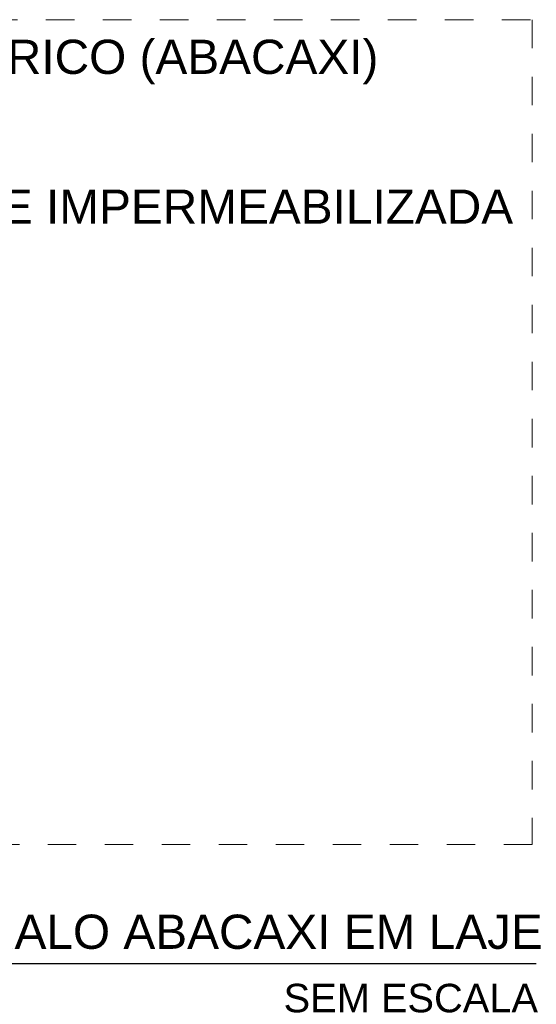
# Model space of a CAD drawing. Header units: millimetres. Extents: x -261 to 187, y -214 to 106.
# Tile 295 of 656: x -129.67 to -127.86, y -153.76 to -150.31. Entities that reach past the tile are written whole.
import ezdxf

# ---------------------------------------------------------------- set-up
doc = ezdxf.new("R2010")
doc.units = ezdxf.units.MM
doc.header["$LTSCALE"] = 0.005
doc.header["$MEASUREMENT"] = 0
doc.linetypes.add('HIDDEN', pattern=[0.9525, 0.635, -0.3175])
doc.linetypes.add('NULL', pattern=[0])
doc.layers.get('0').update_dxf_attribs({"lineweight": 18})
doc.layers.add('DI-Tabelas', color=7, linetype='Continuous', lineweight=13)
doc.layers.add('PDF_Geometry', color=4, linetype='Continuous')
doc.styles.add('Arial', font='arial.ttf')

msp = doc.modelspace()

# ---------------------------------------------------------------- linework, layer by layer
at = {"linetype": 'HIDDEN', "ltscale": 2}
msp.add_lwpolyline([(-134.1823, -150.3074), (-127.8756, -150.3074), (-127.8756, -153.2), (-134.1823, -153.2)], close=True, dxfattribs=at)
at = {"layer": 'PDF_Geometry', "color": 7, "lineweight": 25}
msp.add_lwpolyline([(-127.8615, -153.6193), (-130.9761, -153.6193)], dxfattribs=at)

# ---------------------------------------------------------------- texts
at = {"layer": 'DI-Tabelas', "linetype": 'NULL', "attachment_point": 7, "line_spacing_factor": 0.6, "style": 'Arial'}
for s, insert, char_height, width in [('RALO HEMISFÉRICO (ABACAXI)', (-130.9675, -150.5338), 0.12, 3.044207), ('LAJE IMPERMEABILIZADA', (-130.0293, -151.0248), 0.12, 3.044207), ('DETALHE DO RALO ABACAXI EM LAJE', (-130.9311, -153.5681), 0.12, 3.409229), ('SEM ESCALA', (-128.7483, -153.7904), 0.1, 3.409229)]:
    msp.add_mtext(s, dxfattribs=dict(at, insert=insert, char_height=char_height, width=width))

doc.saveas('drawing.dxf')
